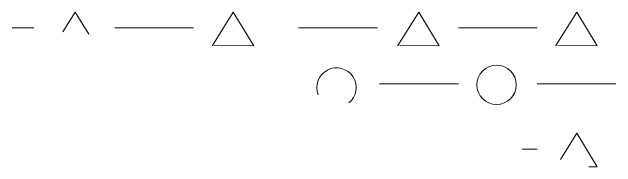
# Model space of a CAD drawing. Extents: x 640104 to 640970, y 6442278 to 6442689.
# Drawn here: x 640476.82 to 640504.41, y 6442328.88 to 6442335.97 of the extents above; entities that cross this region are included whole.
import ezdxf

# ---------------------------------------------------------------- set-up
doc = ezdxf.new("R2010")
doc.units = 0
doc.header["$LTSCALE"] = 1.2
doc.layers.add('46', color=7, linetype='Continuous', lineweight=13)

msp = doc.modelspace()

# ---------------------------------------------------------------- linework, layer by layer
at = {"layer": '46'}
for p, q in [((640477.82, 6442335.25), (640476.82, 6442335.25)), ((640485.11, 6442335.25), (640481.51, 6442335.25)), ((640493.51, 6442335.25), (640489.91, 6442335.25)), ((640500.81, 6442335.25), (640497.21, 6442335.25)), ((640497.21, 6442332.69), (640493.61, 6442332.69)), ((640504.41, 6442332.69), (640500.81, 6442332.69)), ((640500.81, 6442329.69), (640500.13, 6442329.69))]:
    msp.add_line(p, q, dxfattribs=at)
for points in [[(640479.14, 6442335.06), (640479.7, 6442335.97), (640480.32, 6442334.96)], [(640485.97, 6442334.42), (640485.98, 6442334.44), (640486.92, 6442335.97), (640487.86, 6442334.43), (640486.06, 6442334.44)], [(640494.45, 6442334.42), (640494.45, 6442334.44), (640495.4, 6442335.97), (640496.33, 6442334.43), (640494.53, 6442334.44)], [(640501.67, 6442334.42), (640501.67, 6442334.44), (640502.62, 6442335.97), (640503.55, 6442334.43), (640501.75, 6442334.44)], [(640501.88, 6442329.22), (640502.62, 6442330.42), (640503.55, 6442328.88), (640503.17, 6442328.88)]]:
    msp.add_lwpolyline(points, dxfattribs=at)
msp.add_circle((640498.958, 6442332.64), 0.9, dxfattribs=at)
msp.add_arc((640491.645, 6442332.517), 0.9, 308.3232, 201.7332, dxfattribs=at)

doc.saveas('drawing.dxf')
